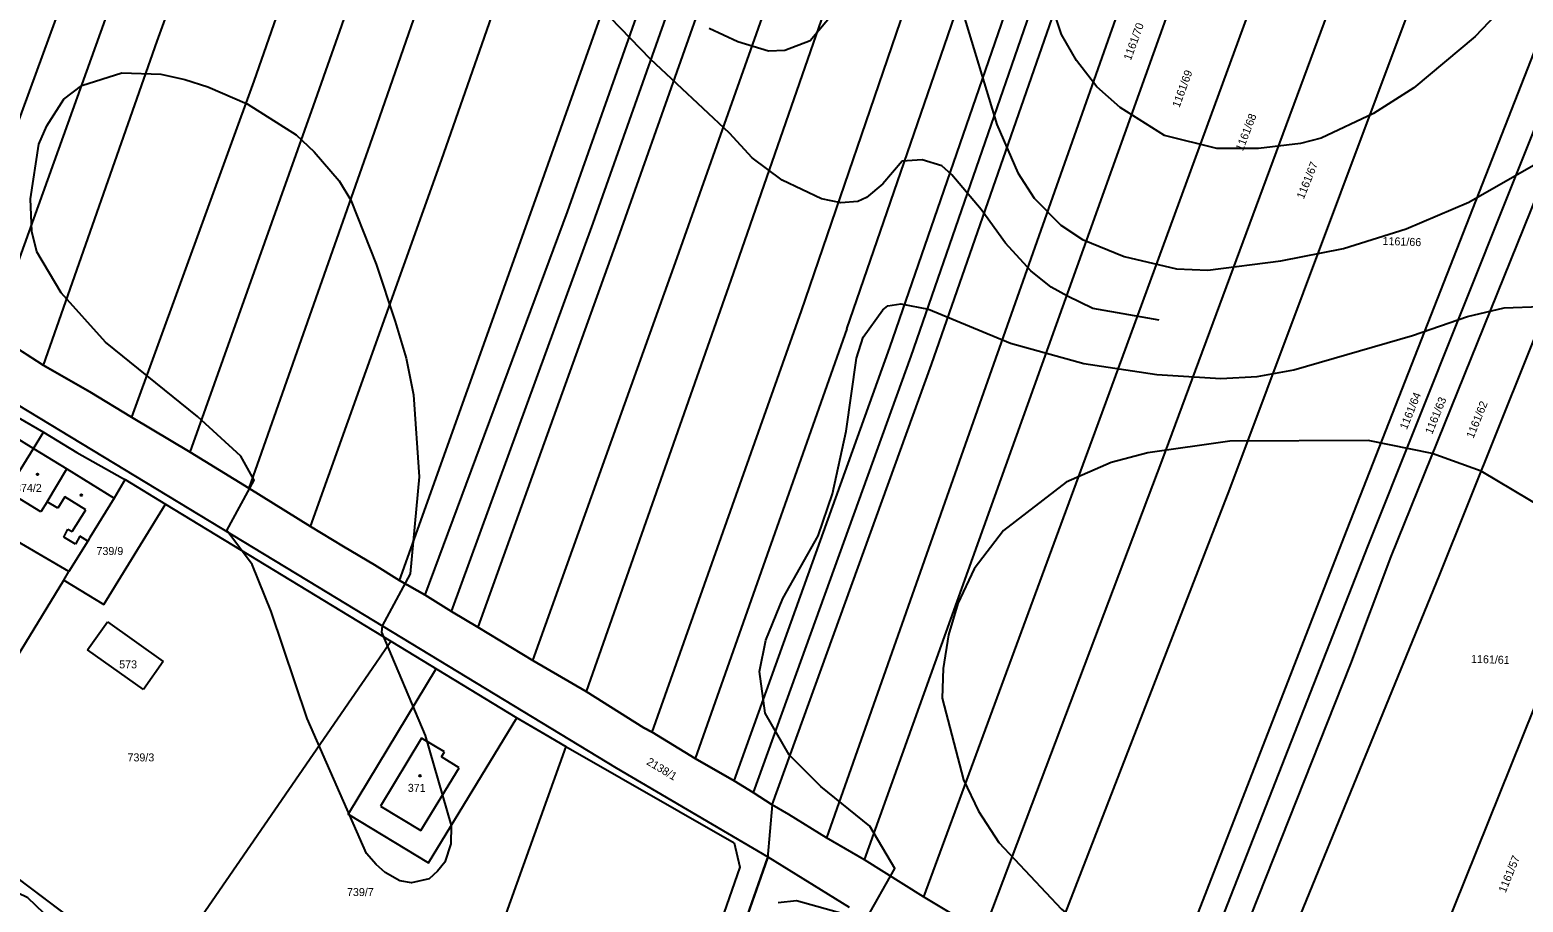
# Model space of a CAD drawing. Extents: x -555860 to -552701, y -1187050 to -1182291.
# Drawn here: x -553802.7 to -553485.5, y -1185619.2 to -1185433.9 of the extents above; entities that cross this region are included whole.
import ezdxf

# ---------------------------------------------------------------- set-up
doc = ezdxf.new("R2010")
doc.units = 0
for name, color, linetype in [('CYKLISTI_stav', 7, 'Continuous'), ('LEG_2b', 7, 'Continuous'), ('Level 25', 7, 'Continuous'), ('Level 32', 7, 'Continuous'), ('Level 41', 7, 'Continuous'), ('Level 42', 7, 'Continuous'), ('navrh_BV', 7, 'Continuous'), ('Poz předměty', 7, 'Continuous')]:
    doc.layers.add(name, color=color, linetype=linetype)

msp = doc.modelspace()

# ---------------------------------------------------------------- linework, layer by layer
at = {"layer": 'CYKLISTI_stav'}
for p, q in [((-553809.91, -1185517.95), (-553801.97, -1185522.81)), ((-553801.97, -1185522.81), (-553794.88, -1185527.16)), ((-553799.08, -1185534.12), (-553794.88, -1185527.16)), ((-553794.88, -1185527.16), (-553784.83, -1185533.39)), ((-553800.38, -1185536.26), (-553807.52, -1185531.88)), ((-553795.27, -1185533.1), (-553796.78, -1185535.52)), ((-553790.86, -1185535.83), (-553795.27, -1185533.1)), ((-553799.08, -1185534.12), (-553800.38, -1185536.26)), ((-553796.78, -1185535.52), (-553799.08, -1185534.12)), ((-553793.73, -1185540.49), (-553790.86, -1185535.83)), ((-553795.49, -1185541.64), (-553794.63, -1185539.94)), ((-553794.63, -1185539.94), (-553793.73, -1185540.49)), ((-553793.02, -1185543.15), (-553795.49, -1185541.64)), ((-553792.11, -1185541.48), (-553793.02, -1185543.15)), ((-553790.41, -1185542.52), (-553792.11, -1185541.48))]:
    msp.add_line(p, q, dxfattribs=at)
at = {"layer": 'Level 25'}
for centre in [(-553801.1, -1185528.31), (-553791.8, -1185532.73), (-553719.83, -1185592.36)]:
    msp.add_circle(centre, 0.175, dxfattribs=at)
at = {"layer": 'Level 32'}
for points in [[(-553810.66, -1185498.16), (-553799.92, -1185505.11), (-553790.01, -1185510.75), (-553781.13, -1185516.16), (-553768.7, -1185523.6), (-553756.23, -1185531.27), (-553743.1, -1185539.42), (-553736.09, -1185543.66), (-553729.53, -1185547.56), (-553724.17, -1185550.89), (-553718.78, -1185553.92), (-553713.17, -1185557.43), (-553707.58, -1185560.78), (-553695.87, -1185567.84), (-553684.56, -1185574.48), (-553672.3, -1185582.14), (-553670.5, -1185583.12), (-553661.34, -1185588.67), (-553653.09, -1185593.45), (-553649.07, -1185595.88), (-553645.05, -1185598.5), (-553646.02, -1185609.88), (-553664.47, -1185662.51)], [(-553669.37, -1185661.4), (-553714.12, -1185657.64), (-553715.92, -1185657.49), (-553739.47, -1185662.06), (-553741.7, -1185662.44), (-553773.82, -1185637.86), (-553825.09, -1185599.26)]]:
    msp.add_lwpolyline(points, dxfattribs=at)
at = {"layer": 'Level 41'}
for points in [[(-553482.32, -1185421.27), (-553495.63, -1185435.27), (-553508.66, -1185446.23), (-553517.26, -1185451.64), (-553528.35, -1185456.91), (-553532.79, -1185458.01), (-553541.66, -1185459.12), (-553550.54, -1185459.12), (-553561.63, -1185456.35), (-553571.06, -1185450.39), (-553576.05, -1185445.95), (-553580.35, -1185440.41), (-553583.54, -1185434.86), (-553593.66, -1185404.35)], [(-553658.43, -1185433.53), (-553652.31, -1185436.38), (-553645.8, -1185438.32), (-553642.33, -1185438.19), (-553636.92, -1185436.11), (-553625.14, -1185421.96)], [(-553604.89, -1185429.03), (-553597.27, -1185453.99), (-553592.83, -1185464.25), (-553589.36, -1185469.66), (-553583.68, -1185475.35), (-553579.1, -1185478.4), (-553570.23, -1185482), (-553559.13, -1185484.64), (-553552.48, -1185484.91), (-553536.95, -1185482.97), (-553523.64, -1185480.34), (-553510.33, -1185476.18), (-553497.02, -1185470.49), (-553469.42, -1185454.69)], [(-553800.81, -1185458.15), (-553799.15, -1185454.27), (-553795.54, -1185448.59), (-553791.66, -1185445.67), (-553783.2, -1185443.04), (-553774.89, -1185443.32), (-553769.83, -1185444.43), (-553764.9, -1185445.95), (-553756.58, -1185449.56), (-553746.18, -1185456.21), (-553742.35, -1185459.77), (-553737.03, -1185465.92), (-553734.54, -1185470.08), (-553729.13, -1185483.67), (-553725.11, -1185495.87), (-553722.75, -1185503.63), (-553721.22, -1185511.4), (-553719.98, -1185528.87), (-553721.96, -1185549.44), (-553727.88, -1185560.48), (-553728.02, -1185561.87), (-553718.73, -1185583.78), (-553713.18, -1185602.91), (-553713.32, -1185606.79), (-553714.57, -1185610.68), (-553716.1, -1185612.62), (-553717.9, -1185614.28), (-553721.64, -1185615.11), (-553724.14, -1185614.7), (-553727.24, -1185612.87), (-553729.13, -1185611.23), (-553731.21, -1185608.87), (-553743.82, -1185580.17), (-553751.45, -1185557.43), (-553755.47, -1185547.45), (-553760.87, -1185540.23), (-553755.07, -1185529.52), (-553757.88, -1185524.47), (-553767.14, -1185516.05), (-553786.67, -1185500.23), (-553796.1, -1185489.77), (-553801.26, -1185481.06), (-553802.34, -1185476.73), (-553802.62, -1185469.8), (-553800.81, -1185458.15)], [(-553643.71, -1185619.27), (-553639.83, -1185618.86), (-553625.15, -1185622.97), (-553618.97, -1185612.02), (-553624.3, -1185603.04), (-553634.69, -1185594.62), (-553641.42, -1185587.89), (-553646.49, -1185579.06), (-553647.74, -1185570.19), (-553646.35, -1185563.53), (-553642.74, -1185554.66), (-553635.26, -1185541.35), (-553632.21, -1185532.47), (-553629.29, -1185519.16), (-553627.08, -1185503.63), (-553625.69, -1185499.2), (-553621.53, -1185493.37), (-553620.42, -1185492.54), (-553617.65, -1185492.12), (-553611.82, -1185493.23), (-553594.35, -1185500.44), (-553578.82, -1185504.74), (-553563.29, -1185507.1), (-553549.71, -1185507.93), (-553541.94, -1185507.51), (-553534.18, -1185506.13), (-553508.94, -1185498.78), (-553497.29, -1185494.76), (-553489.53, -1185492.96), (-553481.76, -1185492.68)], [(-553791.81, -1185629.68), (-553794.71, -1185626.34), (-553803.17, -1185618.3), (-553809.82, -1185615.08), (-553818.7, -1185611.92), (-553825.36, -1185611.51), (-553840.89, -1185613.59), (-553846.01, -1185613.61), (-553849.76, -1185613.17), (-553859.19, -1185608.18), (-553876.8, -1185595.98)]]:
    msp.add_lwpolyline(points, dxfattribs=at)
at = {"layer": 'Level 42'}
for points in [[(-553562.78, -1185495.59), (-553576.88, -1185493.09), (-553582.24, -1185490.46), (-553585.76, -1185488.52), (-553590.05, -1185485.05), (-553595.46, -1185479.23), (-553600.59, -1185472.02), (-553606.83, -1185464.67), (-553608.97, -1185462.74), (-553613.18, -1185461.5), (-553617.37, -1185461.76), (-553621.53, -1185466.61), (-553625, -1185469.52), (-553626.8, -1185470.35), (-553630.4, -1185470.63), (-553634.56, -1185469.8), (-553642.88, -1185465.78), (-553649.26, -1185461.06), (-553654.11, -1185455.8), (-553670.89, -1185440.13), (-553694.26, -1185415.86)], [(-553463.74, -1185545.92), (-553494.38, -1185527.62), (-553504.78, -1185523.88), (-553518.37, -1185521.1), (-553547.76, -1185521.24), (-553565.23, -1185523.74), (-553573, -1185525.82), (-553582.57, -1185529.98), (-553595.88, -1185540.24), (-553602.12, -1185548.42), (-553605.58, -1185555.77), (-553607.53, -1185562.42), (-553608.72, -1185569.55), (-553608.91, -1185575.87), (-553604.34, -1185593.21), (-553601.15, -1185599.86), (-553596.85, -1185606.52), (-553583.54, -1185620.66), (-553566.62, -1185634.94), (-553537.23, -1185656.71), (-553530.99, -1185662.26)]]:
    msp.add_lwpolyline(points, dxfattribs=at)
at = {"layer": 'navrh_BV'}
for p, q in [((-553740.33, -1185337.24), (-553775.72, -1185436.25)), ((-553720.19, -1185344.84), (-553755.17, -1185444.81)), ((-553742.43, -1185450.04), (-553707.41, -1185349.76)), ((-553694.48, -1185354.61), (-553729.54, -1185455.61)), ((-553715.26, -1185461.54), (-553679.83, -1185360.17)), ((-553695.31, -1185470.01), (-553659.15, -1185367.95)), ((-553652.48, -1185370.47), (-553688.58, -1185472.56)), ((-553683.06, -1185474.94), (-553646.87, -1185372.77)), ((-553641.21, -1185374.92), (-553677.48, -1185477.15)), ((-553665.21, -1185482.33), (-553628.89, -1185379.59)), ((-553617.95, -1185383.89), (-553653.83, -1185487.08)), ((-553638.75, -1185493.54), (-553603.19, -1185389.51)), ((-553629.18, -1185497.41), (-553593.19, -1185393.17)), ((-553620, -1185501.36), (-553583.8, -1185396.55)), ((-553579.24, -1185398.39), (-553615.59, -1185503.17)), ((-553611.18, -1185504.97), (-553574.66, -1185400.24)), ((-553562.63, -1185404.72), (-553599.67, -1185509.73)), ((-553590.72, -1185513.48), (-553553.02, -1185408.26)), ((-553537.91, -1185414.01), (-553576.51, -1185519.49)), ((-553562.16, -1185525.36), (-553523.02, -1185419.59)), ((-553508.1, -1185425.37), (-553547.86, -1185531.43)), ((-553795.88, -1185427.76), (-553819.6, -1185492.7)), ((-553786.71, -1185431.6), (-553810.66, -1185498.16)), ((-553481.82, -1185435.24), (-553523.56, -1185541.63)), ((-553775.72, -1185436.25), (-553799.92, -1185505.11)), ((-553518.49, -1185543.67), (-553476.06, -1185437.42)), ((-553470.62, -1185439.39), (-553513.59, -1185545.74)), ((-553503.29, -1185549.97), (-553460.64, -1185443.28)), ((-553755.17, -1185444.81), (-553781.13, -1185516.16)), ((-553768.7, -1185523.6), (-553742.43, -1185450.04)), ((-553729.54, -1185455.61), (-553756.23, -1185531.27)), ((-553743.1, -1185539.42), (-553715.26, -1185461.54)), ((-553724.17, -1185550.89), (-553695.31, -1185470.01)), ((-553688.58, -1185472.56), (-553718.78, -1185553.92)), ((-553713.17, -1185557.43), (-553683.06, -1185474.94)), ((-553677.48, -1185477.15), (-553707.58, -1185560.78)), ((-553695.87, -1185567.84), (-553665.21, -1185482.33)), ((-553653.83, -1185487.08), (-553684.56, -1185574.48)), ((-553670.5, -1185583.12), (-553638.75, -1185493.54)), ((-553799.92, -1185505.11), (-553810.66, -1185498.16)), ((-553629.18, -1185497.41), (-553661.34, -1185588.67)), ((-553653.09, -1185593.45), (-553620, -1185501.36)), ((-553615.59, -1185503.17), (-553649.07, -1185595.88)), ((-553645.05, -1185598.5), (-553611.18, -1185504.97)), ((-553790.01, -1185510.75), (-553799.92, -1185505.11)), ((-553741.55, -1185552.19), (-553810.71, -1185510.27)), ((-553781.13, -1185516.16), (-553790.01, -1185510.75)), ((-553599.67, -1185509.73), (-553633.44, -1185605.53)), ((-553625.4, -1185610.24), (-553590.72, -1185513.48)), ((-553807.93, -1185514.67), (-553799.85, -1185519.34)), ((-553768.7, -1185523.6), (-553781.13, -1185516.16)), ((-553801.97, -1185522.81), (-553799.85, -1185519.34)), ((-553799.85, -1185519.34), (-553792.76, -1185523.64)), ((-553576.51, -1185519.49), (-553612.83, -1185618.06)), ((-553807.52, -1185531.88), (-553801.97, -1185522.81)), ((-553792.76, -1185523.64), (-553783.02, -1185529.12)), ((-553756.23, -1185531.27), (-553768.7, -1185523.6)), ((-553600.11, -1185625.71), (-553562.16, -1185525.36)), ((-553782.81, -1185529.95), (-553784.83, -1185533.39)), ((-553783.02, -1185529.12), (-553782.49, -1185529.43)), ((-553782.49, -1185529.43), (-553782.81, -1185529.95)), ((-553782.49, -1185529.43), (-553773.94, -1185534.62)), ((-553784.83, -1185533.39), (-553789.98, -1185541.71)), ((-553743.1, -1185539.42), (-553756.23, -1185531.27)), ((-553547.86, -1185531.43), (-553587.43, -1185633.52)), ((-553786.98, -1185555.98), (-553773.94, -1185534.62)), ((-553773.94, -1185534.62), (-553726.01, -1185563.76)), ((-553736.09, -1185543.66), (-553743.1, -1185539.42)), ((-553794.42, -1185548.98), (-553809.16, -1185540.37)), ((-553790.41, -1185542.52), (-553794.42, -1185548.98)), ((-553789.98, -1185541.71), (-553790.41, -1185542.52)), ((-553523.56, -1185541.63), (-553564.93, -1185648.01)), ((-553729.53, -1185547.56), (-553736.09, -1185543.66)), ((-553560.42, -1185650.75), (-553518.49, -1185543.67)), ((-553513.59, -1185545.74), (-553522.16, -1185568.55)), ((-553795.51, -1185550.77), (-553794.42, -1185548.98)), ((-553724.17, -1185550.89), (-553729.53, -1185547.56)), ((-553824.8, -1185598.76), (-553795.51, -1185550.77)), ((-553795.51, -1185550.77), (-553786.98, -1185555.98)), ((-553678.06, -1185590.77), (-553741.55, -1185552.19)), ((-553718.78, -1185553.92), (-553724.17, -1185550.89)), ((-553547.93, -1185658.91), (-553503.29, -1185549.97)), ((-553713.17, -1185557.43), (-553718.78, -1185553.92)), ((-553707.58, -1185560.78), (-553713.17, -1185557.43)), ((-553790.49, -1185565.61), (-553786.21, -1185559.66)), ((-553786.21, -1185559.66), (-553774.37, -1185568.06)), ((-553695.87, -1185567.84), (-553707.58, -1185560.78)), ((-553522.43, -1185675.63), (-553476.44, -1185561.29)), ((-553729.23, -1185568.43), (-553726.01, -1185563.76)), ((-553726.01, -1185563.76), (-553699.25, -1185580.02)), ((-553778.61, -1185574), (-553790.49, -1185565.61)), ((-553774.37, -1185568.06), (-553778.61, -1185574)), ((-553770.83, -1185628.82), (-553729.23, -1185568.43)), ((-553684.56, -1185574.48), (-553695.87, -1185567.84)), ((-553522.16, -1185568.55), (-553555.99, -1185653.83)), ((-553672.3, -1185582.14), (-553684.56, -1185574.48)), ((-553699.25, -1185580.02), (-553693.32, -1185583.54)), ((-553719.49, -1185584.34), (-553728.22, -1185598.83)), ((-553714.63, -1185587.27), (-553719.49, -1185584.34)), ((-553693.32, -1185583.54), (-553688.82, -1185586.12)), ((-553670.5, -1185583.12), (-553672.3, -1185582.14)), ((-553661.34, -1185588.67), (-553670.5, -1185583.12)), ((-553715.25, -1185588.3), (-553714.63, -1185587.27)), ((-553688.82, -1185586.12), (-553708.17, -1185639.96)), ((-553688.82, -1185586.12), (-553653.09, -1185606.6)), ((-553719.67, -1185604), (-553711.53, -1185590.68)), ((-553711.53, -1185590.68), (-553715.25, -1185588.3)), ((-553653.09, -1185593.45), (-553661.34, -1185588.67)), ((-553645.88, -1185609.63), (-553678.06, -1185590.77)), ((-553649.07, -1185595.88), (-553653.09, -1185593.45)), ((-553645.05, -1185598.5), (-553649.07, -1185595.88)), ((-553825.09, -1185599.26), (-553773.82, -1185637.86)), ((-553728.22, -1185598.83), (-553719.67, -1185604)), ((-553641.45, -1185600.6), (-553645.05, -1185598.5)), ((-553633.44, -1185605.53), (-553641.45, -1185600.6)), ((-553625.4, -1185610.24), (-553633.44, -1185605.53)), ((-553653.09, -1185606.6), (-553651.88, -1185611.74)), ((-553646.02, -1185609.88), (-553645.88, -1185609.63)), ((-553628.57, -1185620.34), (-553645.88, -1185609.63)), ((-553651.88, -1185611.74), (-553665.39, -1185650.28)), ((-553664.47, -1185662.51), (-553646.02, -1185609.88)), ((-553612.83, -1185618.06), (-553625.4, -1185610.24)), ((-553600.11, -1185625.71), (-553612.83, -1185618.06))]:
    msp.add_line(p, q, dxfattribs=at)
at = {"layer": 'Poz předměty'}
msp.add_lwpolyline([(-553716.43, -1185569.58), (-553735.08, -1185600.53), (-553718, -1185610.85), (-553699.25, -1185580.02)], dxfattribs=at)

# ---------------------------------------------------------------- texts
at = {"layer": 'LEG_2b'}
for s, rotation, p in [('1161/70', 70, (-553568.82, -1185440.5)), ('1161/69', 70, (-553558.5, -1185450.53)), ('1161/68', 69, (-553545.02, -1185459.75)), ('1161/67', 68, (-553532.09, -1185469.96)), ('1161/66', 358, (-553515.36, -1185479.56)), ('1161/64', 68, (-553510.19, -1185518.94)), ('1161/63', 68, (-553504.8, -1185519.94)), ('1161/62', 68, (-553496.04, -1185520.81)), ('1161/61', 358, (-553496.56, -1185568.34)), ('2138/1', 329, (-553671.86, -1185589.84)), ('1161/57', 68, (-553489.2, -1185617.34))]:
    msp.add_text(s, height=1.7, rotation=rotation, dxfattribs=at).set_placement(p)
for s, p in [('374/2', (-553805.88, -1185532.05)), ('739/9', (-553788.57, -1185545.45)), ('573', (-553783.75, -1185569.53)), ('739/3', (-553781.98, -1185589.3)), ('371', (-553722.43, -1185595.77)), ('739/7', (-553735.35, -1185617.91))]:
    msp.add_text(s, height=1.7, dxfattribs=at).set_placement(p)

doc.saveas('drawing.dxf')
